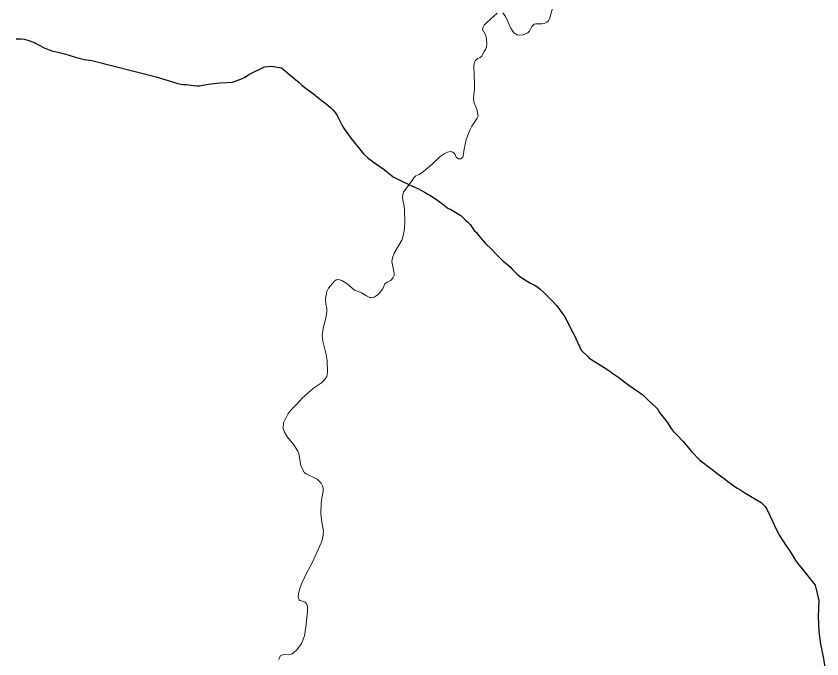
# Model space of a CAD drawing. Extents: x 553962 to 842807, y 8883888 to 9032388.
# Drawn here: x 587242 to 589166, y 8910543 to 8912077 of the extents above; entities that cross this region are included whole.
import ezdxf

# ---------------------------------------------------------------- set-up
doc = ezdxf.new("R2010")
doc.units = 0
doc.header["$LTSCALE"] = 200
doc.layers.add('6', color=7, linetype='Continuous', lineweight=13)

msp = doc.modelspace()

# ---------------------------------------------------------------- linework, layer by layer
at = {"layer": '6'}
for points in [[(588390.3, 8912083.4), (588365.5, 8912061.7), (588359.5, 8912054.9), (588356.7, 8912049.9), (588355.7, 8912044.4), (588362.5, 8912031.8), (588364.3, 8912026.8), (588365.7, 8912012.2), (588364.9, 8912002.8), (588362.5, 8911996.8), (588358.7, 8911991.4), (588353.5, 8911981.3), (588348.9, 8911977.1), (588343.1, 8911975.1), (588337.9, 8911970.1), (588335.9, 8911965.3), (588334.5, 8911956.3), (588336.7, 8911916), (588336.1, 8911901.6), (588334.4, 8911890.4), (588333.8, 8911879.4), (588335.3, 8911869.1), (588341.8, 8911854.7), (588344.9, 8911837.5), (588342.7, 8911832.9), (588329.6, 8911813.8), (588324.9, 8911804.6), (588316.5, 8911782.4), (588310.5, 8911755.1), (588310.2, 8911746.5), (588308.7, 8911740.7), (588303.3, 8911735.9), (588298.1, 8911736.1), (588292.7, 8911740.3), (588290.4, 8911746.1), (588287.7, 8911749.7), (588284.8, 8911751.7), (588280.1, 8911753.3), (588271.5, 8911752.1)], [(588522.9, 8912095.4), (588516.2, 8912072.3), (588513.1, 8912065.3), (588509.3, 8912061.9), (588503.8, 8912058.9), (588497.4, 8912058.3), (588483, 8912058.5), (588478.7, 8912057.3), (588473.2, 8912052.1), (588467.8, 8912041), (588463.6, 8912036.6), (588452.4, 8912032), (588443.2, 8912030.8), (588437.8, 8912032.2), (588429.9, 8912036.8), (588423.7, 8912046), (588410.3, 8912075.8), (588403.6, 8912084.6)], [(588271.5, 8911752.1), (588263.6, 8911748.2), (588254.1, 8911741.2), (588235.3, 8911723.4), (588214.9, 8911705.5), (588203.9, 8911698.5), (588196.4, 8911695.7), (588191.1, 8911690.6), (588189, 8911687), (588167.2, 8911656.3), (588165.2, 8911651.3), (588164.2, 8911644.1), (588165, 8911638.1), (588168.6, 8911622.7), (588169.4, 8911614.5), (588169.7, 8911582.8), (588168.4, 8911564.2), (588165.8, 8911552), (588162.5, 8911541.8), (588144.8, 8911511.1), (588140.5, 8911500.1), (588139.3, 8911491.2), (588144.5, 8911463.2), (588144.3, 8911457.4), (588142.2, 8911452.8), (588137.7, 8911446.8), (588127.8, 8911441.9), (588122.6, 8911437.7), (588120.4, 8911434.1), (588117.3, 8911426.1), (588106.8, 8911412.9), (588101.8, 8911408.9), (588096.6, 8911406.2), (588090.8, 8911405), (588086.7, 8911405.4), (588078.3, 8911409.2), (588066.6, 8911416.6)], [(588066.6, 8911416.6), (588049.9, 8911422.6), (588032.5, 8911437.4), (588032.5, 8911437.4), (588019.6, 8911445.4), (588011.3, 8911448.2), (588006.3, 8911447.4), (588001.9, 8911444.3), (587988, 8911427.1), (587983.7, 8911419.5), (587980.5, 8911402.2), (587981.4, 8911390.4), (587983.8, 8911379), (587983.9, 8911371.8), (587981.2, 8911355.6), (587974.7, 8911331.9), (587973, 8911313.5), (587974.6, 8911301.1), (587982.3, 8911269.4), (587984.4, 8911255), (587985.3, 8911226.4), (587983.8, 8911217), (587978.3, 8911208.6), (587971.2, 8911201.3), (587954.3, 8911190.5), (587946.2, 8911184.1), (587925, 8911164.8), (587911.6, 8911149.8), (587898, 8911136.3), (587890.7, 8911126.5), (587880.1, 8911106), (587879.8, 8911092.2), (587882.4, 8911083.8), (587890.1, 8911071.8), (587905.1, 8911053.2), (587914.7, 8911038.6), (587916.6, 8911032.2), (587921.6, 8911004.5), (587927.2, 8910992.1), (587930.8, 8910986.9), (587934.1, 8910984.1), (587960.9, 8910971.8), (587970, 8910962.2), (587973.2, 8910955.9), (587974.7, 8910949.9), (587974.8, 8910943.3), (587971.6, 8910926.7), (587970.1, 8910913.3), (587969.8, 8910888.8), (587971.5, 8910869), (587975.6, 8910847.8), (587974.4, 8910832.3), (587971.3, 8910821.3), (587948.6, 8910772), (587936.2, 8910749), (587923.8, 8910723.3), (587919.9, 8910713.3), (587916.2, 8910698.8), (587915.6, 8910690), (587917.5, 8910683.8), (587919.2, 8910682.2), (587925.6, 8910680.8), (587931.9, 8910678.1), (587935.7, 8910673.1), (587937.8, 8910668)], [(587937.8, 8910668), (587937.6, 8910656), (587933.8, 8910618.4), (587930.4, 8910597.7), (587923.4, 8910579.5), (587911.8, 8910564.8), (587905.7, 8910558.6), (587900.9, 8910554.8), (587896.1, 8910553), (587891.1, 8910552.6), (587881.9, 8910553.6), (587877.9, 8910552.8), (587873.3, 8910549.8), (587869.8, 8910544.7), (587869, 8910541.5)]]:
    msp.add_lwpolyline(points, dxfattribs=at)
at = {"layer": '6', "lineweight": 25}
for points in [[(587242, 8912022.3), (587254.1, 8912022.7), (587261.3, 8912021.9), (587267.1, 8912020.3), (587272.7, 8912018.3), (587284.8, 8912013.3), (587309, 8912000.9), (587320.6, 8911996.1), (587327.4, 8911993.9), (587344.5, 8911989.4), (587356.6, 8911986.8), (587368.5, 8911983), (587385.5, 8911978.2), (587392.4, 8911976.6), (587398.4, 8911974.8), (587404.2, 8911973.2), (587422.6, 8911970.3), (587579.2, 8911930.7)], [(587628.1, 8911915.7), (587634.9, 8911914.1), (587641.3, 8911913.1), (587647.7, 8911913.1), (587653.9, 8911912.7), (587673.1, 8911910.6), (587679.5, 8911910.6), (587700.5, 8911913.8), (587722.3, 8911916.2), (587729.5, 8911917.3), (587758.9, 8911918.9), (587780.4, 8911926.8), (587787.2, 8911930.2), (587797.3, 8911937.2), (587835.2, 8911955.7), (587851.9, 8911957.5), (587875.4, 8911952.9), (587904.7, 8911928.2), (587917.4, 8911917.8), (587924, 8911911.8), (587937.7, 8911901.4), (587952.1, 8911891), (587965.4, 8911880), (587986, 8911864), (587992.3, 8911858.8), (587998.1, 8911853), (588003.8, 8911846.6), (588008.1, 8911839.6), (588015.1, 8911826.4), (588021.4, 8911813.8), (588025.2, 8911807.4), (588041.5, 8911784.3), (588071.3, 8911748.1), (588082.8, 8911737.9), (588099.7, 8911724.9), (588120.9, 8911710.2), (588142.4, 8911693.2), (588148.3, 8911689.8), (588154.7, 8911686.6), (588162.6, 8911683), (588193.3, 8911668.2), (588201.1, 8911665.4), (588218.2, 8911656), (588224.8, 8911651.8), (588230.9, 8911648.6), (588248.5, 8911636.6), (588260.7, 8911627.8), (588273, 8911618.2), (588279.9, 8911615.5), (588303.6, 8911600.7), (588314.2, 8911590.7), (588320.5, 8911585.1), (588325.7, 8911579.1), (588335.9, 8911565.3), (588340.7, 8911559.9), (588346.5, 8911552.1), (588358, 8911539.7), (588362.6, 8911534.1), (588377.4, 8911519.5), (588388.7, 8911507.9), (588393.1, 8911503.9), (588398.2, 8911498.3), (588404.9, 8911492.1), (588411.2, 8911487.3), (588421.2, 8911478.5), (588425.9, 8911472.5), (588438.1, 8911460.9), (588443.4, 8911456.3), (588449.6, 8911451.7), (588468.4, 8911440.5), (588481.4, 8911433.5), (588487.2, 8911429.5), (588493.2, 8911424.9), (588503.8, 8911415.1), (588521.9, 8911397.1), (588533.2, 8911385.1), (588552.3, 8911359.1), (588571.4, 8911321.3), (588574.6, 8911315.9), (588590.6, 8911279.2), (588608.3, 8911262.4), (588610.2, 8911260), (588630.8, 8911247.8), (588654.5, 8911232.7), (588666.8, 8911223.7), (588683.3, 8911212.3), (588688.9, 8911207.7), (588705.1, 8911196.1), (588738.2, 8911172.9), (588752.6, 8911158.5), (588769.8, 8911142.5), (588773.7, 8911138.3), (588777.5, 8911131.9), (588796.4, 8911107.3), (588805.8, 8911092.7), (588810.7, 8911086.1), (588819.3, 8911077.7), (588834.9, 8911060.9), (588847.6, 8911046.5), (588854.5, 8911037.3), (588874.4, 8911016.7)], [(587579.2, 8911930.7), (587589.2, 8911927.7), (587596.7, 8911925.5), (587628.1, 8911915.7)], [(588874.4, 8911016.7), (588903.9, 8910994.5), (588914.6, 8910985.7), (588935.8, 8910970.5), (588941, 8910966.1), (588963.6, 8910950.5), (588969.7, 8910946.9), (588981.5, 8910939.3), (589020.3, 8910916.3), (589030, 8910906.5), (589034.9, 8910898.5), (589047.8, 8910871.3), (589057.1, 8910851.1), (589064.4, 8910836.9), (589073.1, 8910823.9), (589078.9, 8910814.7), (589090, 8910798.9), (589099.4, 8910783.1), (589103.8, 8910776.4), (589110.7, 8910767.2), (589115.5, 8910761.4), (589149.4, 8910718.4)], [(589149.4, 8910718.4), (589158.2, 8910682), (589156.7, 8910644.3), (589158.1, 8910607.3), (589162.3, 8910577.6), (589169.8, 8910544), (589174.9, 8910504.9), (589178.6, 8910488.7), (589177.7, 8910452.9), (589174.7, 8910385.2), (589177.5, 8910336.1), (589180.8, 8910290.4), (589185, 8910259), (589190.1, 8910217.3), (589199.9, 8910167.3), (589207.2, 8910136.6), (589218, 8910104.6), (589237.1, 8910062.9), (589239.1, 8910041.9), (589234, 8910010.7), (589227, 8909984.4), (589224.5, 8909965.8)]]:
    msp.add_lwpolyline(points, dxfattribs=at)

doc.saveas('drawing.dxf')
